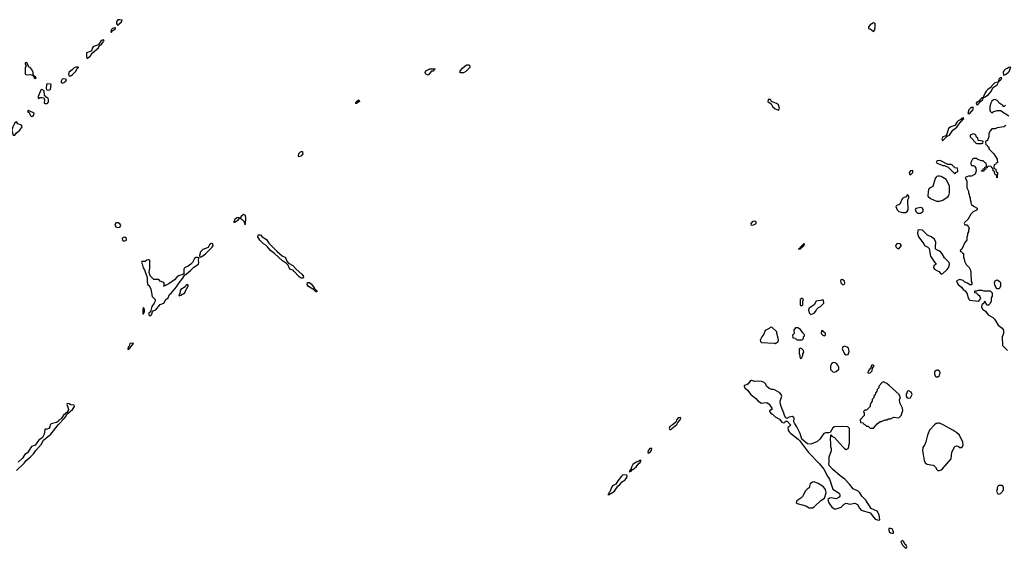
# Model space of a CAD drawing. Header units: inches. Extents: x 2701323 to 2964515, y 494916 to 722124.
# Tile 337 of 656: x 2769167 to 2780796, y 680694 to 686935. Entities that reach past the tile are written whole.
import ezdxf

# ---------------------------------------------------------------- set-up
doc = ezdxf.new("R2010")
doc.units = ezdxf.units.IN
doc.header["$MEASUREMENT"] = 0
for name, color, linetype in [('C7668', 7, 'Continuous'), ('C7678', 7, 'Continuous'), ('C7688', 7, 'Continuous')]:
    doc.layers.add(name, color=color, linetype=linetype)

msp = doc.modelspace()

# ---------------------------------------------------------------- linework, layer by layer
at = {"layer": 'C7668', "color": 2, "elevation": 10}
for points in [[(2770000, 686558), (2769958, 686542), (2769956, 686496), (2769961, 686481), (2769970, 686481), (2770000, 686506)], [(2769130, 681611), (2769220, 681700), (2769243, 681730), (2769292, 681768), (2769329, 681810), (2769357, 681850), (2769421, 681919), (2769450, 681970), (2769537, 682043), (2769624, 682156), (2769694, 682226), (2769712, 682250), (2769724, 682276), (2769790, 682331), (2769816, 682370), (2769810, 682382), (2769768, 682388), (2769750, 682399), (2769730, 682402), (2769724, 682390), (2769741, 682350), (2769742, 682330), (2769724, 682296), (2769710, 682291), (2769702, 682278), (2769690, 682274), (2769658, 682222), (2769630, 682205), (2769624, 682196), (2769601, 682179), (2769538, 682162), (2769528, 682152), (2769523, 682130), (2769510, 682110), (2769490, 682102), (2769470, 682101), (2769464, 682096), (2769458, 682042), (2769438, 682002), (2769390, 681967), (2769350, 681913), (2769306, 681894), (2769258, 681822), (2769230, 681802), (2769201, 681759), (2769148, 681712)]]:
    msp.add_lwpolyline(points, dxfattribs=at)
for points in [[(2769250, 686428), (2769234, 686426), (2769232, 686410), (2769242, 686390), (2769234, 686370), (2769234, 686290), (2769250, 686282), (2769290, 686286), (2769318, 686278), (2769338, 686258), (2769338, 686250), (2769350, 686238), (2769362, 686250), (2769350, 686268), (2769346, 686266), (2769346, 686270), (2769334, 686274), (2769330, 686286), (2769326, 686286), (2769325, 686310), (2769310, 686348), (2769290, 686369), (2769276, 686376)], [(2769856, 686376), (2769830, 686373), (2769810, 686365), (2769793, 686347), (2769747, 686313), (2769745, 686290), (2769750, 686271), (2769770, 686271), (2769790, 686287), (2769833, 686330), (2769844, 686356), (2769854, 686366), (2769866, 686370)], [(2769690, 686236), (2769668, 686232), (2769656, 686210), (2769659, 686199), (2769670, 686187), (2769690, 686193), (2769711, 686209), (2769719, 686230)], [(2769430, 686109), (2769416, 686104), (2769387, 686030), (2769385, 686010), (2769390, 686006), (2769405, 686015), (2769430, 686018), (2769451, 686011), (2769462, 685990), (2769458, 685950), (2769464, 685944), (2769490, 685947), (2769503, 685957), (2769509, 685970), (2769509, 685990), (2769503, 686003), (2769499, 686010), (2769479, 686019), (2769462, 686042), (2769456, 686096)], [(2769490, 686179), (2769483, 686170), (2769481, 686121), (2769488, 686108), (2769510, 686104), (2769530, 686112), (2769538, 686170), (2769530, 686175)], [(2769270, 685868), (2769261, 685850), (2769279, 685839), (2769290, 685807), (2769298, 685798), (2769310, 685790), (2769330, 685803), (2769336, 685810), (2769337, 685830), (2769278, 685858)], [(2769130, 685729), (2769110, 685718), (2769087, 685670), (2769076, 685630), (2769077, 685610), (2769090, 685571), (2769110, 685571), (2769126, 685594), (2769170, 685630), (2769198, 685670), (2769190, 685689), (2769146, 685706)]]:
    msp.add_lwpolyline(points, close=True, dxfattribs=at)
at = {"layer": 'C7678', "color": 2}
for points, elevation in [([(2770345, 686935), (2770328, 686932), (2770317, 686923), (2770311, 686910), (2770311, 686890), (2770317, 686877), (2770330, 686865), (2770339, 686881), (2770369, 686910), (2770378, 686930)], 10), ([(2770290, 686839), (2770262, 686830), (2770250, 686818), (2770245, 686790), (2770250, 686782), (2770258, 686802), (2770290, 686818), (2770299, 686830), (2770297, 686837)], 10), ([(2779250, 686899), (2779210, 686874), (2779191, 686850), (2779194, 686830), (2779210, 686826), (2779250, 686796), (2779266, 686814), (2779269, 686850), (2779269, 686889)], 10), ([(2773990, 686278), (2773970, 686286), (2773960, 686300), (2773958, 686310), (2773966, 686330), (2774013, 686353), (2774070, 686354), (2774074, 686350), (2774058, 686342), (2774053, 686327), (2774030, 686326)], 6), ([(2774370, 686306), (2774368, 686332), (2774396, 686364), (2774429, 686391), (2774450, 686402), (2774470, 686402), (2774482, 686390), (2774482, 686370), (2774437, 686323), (2774410, 686308)], 6), ([(2773150, 685949), (2773130, 685950), (2773149, 685951), (2773146, 685970), (2773172, 685990), (2773179, 685970)], 6), ([(2778034, 685994), (2778008, 685992), (2778005, 685970), (2778042, 685942), (2778060, 685910), (2778090, 685882), (2778130, 685866), (2778135, 685870), (2778139, 685890), (2778128, 685930), (2778105, 685945), (2778048, 685968)], 10), ([(2772490, 685376), (2772478, 685370), (2772462, 685350), (2772456, 685330), (2772461, 685321), (2772490, 685326), (2772501, 685330), (2772516, 685350), (2772510, 685374)], 10), ([(2779714, 685154), (2779690, 685152), (2779674, 685130), (2779676, 685110), (2779690, 685102), (2779715, 685130)], 10), ([(2779650, 684866), (2779646, 684854), (2779636, 684844), (2779602, 684830), (2779590, 684818), (2779564, 684756), (2779550, 684748), (2779530, 684746), (2779514, 684730), (2779532, 684690), (2779551, 684671), (2779597, 684657), (2779630, 684658), (2779649, 684671), (2779659, 684690), (2779658, 684810), (2779668, 684830), (2779667, 684847), (2779662, 684862)], 10), ([(2779810, 684718), (2779753, 684707), (2779745, 684695), (2779752, 684670), (2779770, 684652), (2779808, 684652), (2779830, 684665), (2779838, 684670), (2779838, 684690), (2779828, 684708)], 10), ([(2771750, 684598), (2771730, 684594), (2771703, 684570), (2771702, 684558), (2771694, 684550), (2771704, 684544), (2771710, 684545), (2771749, 684570), (2771756, 684584), (2771766, 684590)], 10), ([(2771810, 684635), (2771782, 684610), (2771772, 684590), (2771796, 684576), (2771816, 684556), (2771830, 684514), (2771838, 684570), (2771838, 684598), (2771830, 684628)], 10), ([(2770330, 684537), (2770304, 684536), (2770290, 684510), (2770302, 684490), (2770322, 684482), (2770350, 684487), (2770355, 684490), (2770361, 684510), (2770350, 684526)], 10), ([(2777810, 684506), (2777808, 684530), (2777830, 684558), (2777850, 684562), (2777862, 684550), (2777862, 684530), (2777850, 684518), (2777830, 684508)], 6), ([(2770410, 684369), (2770390, 684365), (2770379, 684350), (2770382, 684330), (2770390, 684323), (2770410, 684326), (2770428, 684330), (2770429, 684350)], 10), ([(2772510, 683882), (2772490, 683885), (2772470, 683899), (2772406, 683966), (2772396, 683976), (2772367, 683987), (2772350, 684004), (2772337, 684037), (2772317, 684057), (2772270, 684089), (2772176, 684176), (2772128, 684208), (2772094, 684254), (2772073, 684273), (2772045, 684290), (2772004, 684330), (2771981, 684370), (2771985, 684395), (2772010, 684395), (2772031, 684370), (2772081, 684341), (2772110, 684295), (2772203, 684203), (2772268, 684148), (2772306, 684126), (2772324, 684084), (2772341, 684061), (2772392, 684032), (2772431, 683990), (2772501, 683930), (2772516, 683910), (2772518, 683890)], 6), ([(2771430, 684292), (2771410, 684275), (2771393, 684247), (2771330, 684222), (2771304, 684196), (2771291, 684151), (2771293, 684133), (2771310, 684135), (2771330, 684145), (2771361, 684170), (2771439, 684250), (2771452, 684270), (2771449, 684289)], 10), ([(2778370, 684226), (2778366, 684230), (2778382, 684238), (2778387, 684253), (2778402, 684258), (2778406, 684270), (2778422, 684278), (2778426, 684290), (2778433, 684293), (2778430, 684266), (2778418, 684262), (2778414, 684250), (2778398, 684242), (2778390, 684226)], 6), ([(2779529, 684291), (2779511, 684270), (2779514, 684254), (2779530, 684236), (2779550, 684231), (2779582, 684270), (2779566, 684290)], 10), ([(2771269, 684129), (2771250, 684127), (2771230, 684116), (2771208, 684070), (2771190, 684050), (2771156, 684024), (2771113, 684007), (2771104, 683990), (2771104, 683936), (2771094, 683926), (2771042, 683910), (2771023, 683897), (2770996, 683864), (2770930, 683817), (2770890, 683795), (2770882, 683798), (2770871, 683789), (2770870, 683786), (2770870, 683794), (2770878, 683802), (2770868, 683830), (2770858, 683838), (2770828, 683848), (2770810, 683866), (2770750, 683868), (2770709, 683910), (2770695, 683950), (2770706, 684006), (2770706, 684090), (2770698, 684098), (2770690, 684098), (2770670, 684095), (2770650, 684082), (2770610, 684082), (2770605, 684070), (2770614, 684054), (2770625, 684005), (2770640, 683980), (2770673, 683893), (2770671, 683850), (2770678, 683810), (2770696, 683796), (2770715, 683755), (2770730, 683665), (2770761, 683641), (2770766, 683630), (2770766, 683610), (2770757, 683590), (2770728, 683550), (2770713, 683487), (2770693, 683470), (2770693, 683450), (2770710, 683434), (2770723, 683450), (2770735, 683485), (2770744, 683496), (2770775, 683510), (2770826, 683574), (2770871, 683589), (2770894, 683630), (2770921, 683650), (2770936, 683690), (2770961, 683710), (2771020, 683781), (2771050, 683830), (2771096, 683884), (2771117, 683923), (2771130, 683928), (2771190, 683977), (2771226, 684014), (2771278, 684050), (2771283, 684070), (2771280, 684090), (2771282, 684122)], 10), ([(2771150, 683808), (2771130, 683795), (2771120, 683780), (2771070, 683748), (2771061, 683730), (2771057, 683703), (2771045, 683685), (2771050, 683674), (2771070, 683682), (2771118, 683710), (2771125, 683735), (2771159, 683790), (2771159, 683799)], 10), ([(2772662, 683742), (2772670, 683742), (2772678, 683730), (2772677, 683723), (2772670, 683722), (2772658, 683730), (2772658, 683738), (2772650, 683738), (2772638, 683750), (2772636, 683756), (2772630, 683755), (2772590, 683776), (2772573, 683790), (2772563, 683810), (2772566, 683834), (2772590, 683831), (2772612, 683812), (2772645, 683770), (2772644, 683764), (2772650, 683762), (2772662, 683750)], 6), ([(2778870, 683866), (2778862, 683850), (2778865, 683830), (2778890, 683805), (2778910, 683814), (2778914, 683830), (2778910, 683846), (2778890, 683862)], 10), ([(2778410, 683646), (2778386, 683630), (2778385, 683610), (2778385, 683570), (2778390, 683562), (2778410, 683562), (2778418, 683570), (2778418, 683610), (2778426, 683630)], 10), ([(2770630, 683538), (2770623, 683510), (2770622, 683482), (2770622, 683462), (2770630, 683462), (2770642, 683490), (2770642, 683510)], 10), ([(2778650, 683626), (2778630, 683618), (2778596, 683616), (2778574, 683610), (2778551, 683569), (2778492, 683530), (2778482, 683510), (2778490, 683474), (2778510, 683454), (2778530, 683462), (2778550, 683472), (2778568, 683490), (2778583, 683517), (2778603, 683537), (2778626, 683550), (2778666, 683590), (2778662, 683622)], 10), ([(2778050, 683304), (2778030, 683302), (2778018, 683290), (2777973, 683267), (2777956, 683224), (2777931, 683190), (2777911, 683150), (2777917, 683137), (2777930, 683125), (2778076, 683116), (2778088, 683112), (2778110, 683122), (2778126, 683130), (2778128, 683150), (2778122, 683190), (2778109, 683230), (2778108, 683250)], 10), ([(2778330, 683298), (2778312, 683270), (2778314, 683230), (2778294, 683210), (2778298, 683178), (2778330, 683174), (2778338, 683158), (2778350, 683154), (2778410, 683154), (2778426, 683170), (2778426, 683190), (2778436, 683204), (2778438, 683210), (2778430, 683226), (2778416, 683236), (2778390, 683278), (2778356, 683296)], 10), ([(2778650, 683266), (2778638, 683262), (2778634, 683230), (2778654, 683210), (2778670, 683202), (2778686, 683210), (2778686, 683230), (2778655, 683255)], 10), ([(2770495, 683115), (2770468, 683110), (2770459, 683081), (2770448, 683068), (2770444, 683044), (2770450, 683041), (2770470, 683055), (2770513, 683113)], 10), ([(2778910, 683079), (2778888, 683072), (2778880, 683050), (2778910, 682991), (2778930, 682978), (2778950, 682982), (2778962, 683018), (2778956, 683056), (2778942, 683070), (2778918, 683078)], 10), ([(2778390, 683058), (2778374, 683050), (2778372, 683030), (2778373, 682993), (2778382, 682970), (2778382, 682950), (2778390, 682934), (2778402, 682938), (2778418, 682970), (2778418, 682990), (2778428, 683010), (2778426, 683030), (2778406, 683050)], 10), ([(2778790, 682886), (2778770, 682882), (2778754, 682870), (2778742, 682850), (2778745, 682806), (2778770, 682778), (2778790, 682772), (2778810, 682782), (2778842, 682810), (2778841, 682830), (2778830, 682855), (2778814, 682874)], 10), ([(2779250, 682858), (2779230, 682855), (2779225, 682850), (2779218, 682822), (2779210, 682818), (2779190, 682786), (2779185, 682770), (2779190, 682762), (2779210, 682765), (2779235, 682790), (2779240, 682820), (2779258, 682850)], 10), ([(2777810, 682675), (2777790, 682662), (2777770, 682635), (2777755, 682625), (2777724, 682616), (2777722, 682610), (2777731, 682590), (2777762, 682562), (2777804, 682510), (2777861, 682461), (2777890, 682431), (2777930, 682407), (2777953, 682413), (2777990, 682414), (2778017, 682397), (2778051, 682349), (2778051, 682329), (2778033, 682327), (2778022, 682318), (2778022, 682310), (2778038, 682290), (2778058, 682278), (2778090, 682247), (2778139, 682219), (2778170, 682182), (2778190, 682174), (2778202, 682178), (2778210, 682194), (2778230, 682194), (2778270, 682152), (2778270, 682149), (2778250, 682128), (2778238, 682122), (2778244, 682090), (2778257, 682070), (2778270, 682055), (2778363, 681983), (2778382, 681962), (2778387, 681950), (2778485, 681825), (2778613, 681693), (2778663, 681630), (2778706, 681546), (2778731, 681510), (2778771, 681391), (2778844, 681344), (2778854, 681330), (2778854, 681310), (2778844, 681296), (2778810, 681278), (2778750, 681289), (2778730, 681284), (2778711, 681270), (2778723, 681230), (2778760, 681180), (2778790, 681159), (2778810, 681159), (2778870, 681178), (2778905, 681215), (2778930, 681225), (2778970, 681217), (2779030, 681225), (2779062, 681210), (2779086, 681166), (2779106, 681146), (2779211, 681111), (2779270, 681038), (2779310, 681025), (2779326, 681030), (2779319, 681090), (2779293, 681133), (2779225, 681165), (2779162, 681262), (2779115, 681310), (2779090, 681348), (2779069, 681369), (2779010, 681395), (2778969, 681450), (2778912, 681512), (2778859, 681550), (2778767, 681627), (2778729, 681670), (2778725, 681690), (2778729, 681711), (2778726, 681774), (2778755, 681850), (2778755, 681870), (2778749, 681890), (2778748, 681948), (2778742, 681970), (2778747, 682033), (2778754, 682030), (2778758, 682018), (2778790, 682002), (2778890, 681891), (2778910, 681872), (2778930, 681862), (2778950, 681874), (2778958, 681890), (2778958, 681910), (2778968, 681930), (2778966, 682110), (2778947, 682127), (2778890, 682133), (2778790, 682129), (2778770, 682115), (2778738, 682062), (2778724, 682056), (2778684, 682056), (2778665, 682050), (2778618, 681982), (2778582, 681950), (2778510, 681924), (2778470, 681929), (2778404, 681984), (2778384, 682050), (2778347, 682130), (2778317, 682170), (2778309, 682189), (2778314, 682230), (2778310, 682238), (2778290, 682249), (2778243, 682237), (2778230, 682226), (2778216, 682236), (2778200, 682260), (2778193, 682290), (2778159, 682370), (2778149, 682410), (2778149, 682431), (2778168, 682490), (2778162, 682510), (2778144, 682530), (2778090, 682561), (2778070, 682569), (2778049, 682569), (2778020, 682580), (2777989, 682609), (2777978, 682630), (2777958, 682650), (2777930, 682662), (2777890, 682669), (2777850, 682662)], 10), ([(2779370, 682658), (2779354, 682650), (2779314, 682610), (2779314, 682590), (2779294, 682570), (2779292, 682548), (2779273, 682527), (2779272, 682508), (2779254, 682490), (2779254, 682470), (2779234, 682450), (2779234, 682430), (2779224, 682416), (2779213, 682387), (2779212, 682368), (2779170, 682326), (2779150, 682326), (2779134, 682310), (2779142, 682290), (2779140, 682260), (2779094, 682210), (2779098, 682178), (2779130, 682174), (2779138, 682158), (2779153, 682153), (2779170, 682134), (2779190, 682134), (2779210, 682114), (2779250, 682114), (2779296, 682164), (2779330, 682192), (2779347, 682193), (2779390, 682212), (2779410, 682212), (2779430, 682222), (2779450, 682222), (2779490, 682242), (2779550, 682234), (2779578, 682262), (2779598, 682322), (2779593, 682350), (2779564, 682410), (2779559, 682450), (2779569, 682470), (2779555, 682510), (2779438, 682618), (2779410, 682638)], 10), ([(2779670, 682555), (2779652, 682548), (2779638, 682510), (2779638, 682490), (2779650, 682472), (2779670, 682466), (2779690, 682472), (2779709, 682510), (2779697, 682537)], 10), ([(2776970, 682239), (2776946, 682234), (2776930, 682213), (2776917, 682183), (2776873, 682147), (2776847, 682133), (2776837, 682110), (2776840, 682100), (2776850, 682093), (2776930, 682157), (2776941, 682179), (2776969, 682210), (2776975, 682235)], 10), ([(2776634, 681874), (2776610, 681873), (2776588, 681850), (2776584, 681824), (2776590, 681816), (2776610, 681825), (2776631, 681850)], 10), ([(2776490, 681732), (2776478, 681722), (2776448, 681712), (2776410, 681685), (2776392, 681650), (2776383, 681617), (2776369, 681611), (2776370, 681594), (2776376, 681604), (2776390, 681604), (2776398, 681618), (2776396, 681624), (2776410, 681625), (2776450, 681656), (2776482, 681698), (2776498, 681710), (2776498, 681722), (2776506, 681730)], 10), ([(2776290, 681560), (2776273, 681547), (2776230, 681490), (2776208, 681450), (2776170, 681430), (2776161, 681419), (2776138, 681362), (2776126, 681350), (2776126, 681334), (2776114, 681330), (2776130, 681327), (2776141, 681339), (2776150, 681340), (2776192, 681368), (2776230, 681428), (2776254, 681446), (2776282, 681478), (2776319, 681501), (2776338, 681530), (2776342, 681550), (2776337, 681557)], 10), ([(2778550, 681478), (2778530, 681473), (2778505, 681455), (2778490, 681408), (2778467, 681393), (2778448, 681372), (2778414, 681306), (2778394, 681286), (2778344, 681256), (2778338, 681230), (2778350, 681221), (2778450, 681196), (2778490, 681171), (2778530, 681171), (2778550, 681185), (2778630, 681258), (2778673, 681287), (2778694, 681350), (2778684, 681390), (2778661, 681421), (2778599, 681459)], 10), ([(2779450, 680928), (2779434, 680926), (2779432, 680910), (2779438, 680890), (2779450, 680878), (2779470, 680872), (2779486, 680874), (2779488, 680890), (2779479, 680910), (2779470, 680922)], 10), ([(2779590, 680788), (2779572, 680770), (2779592, 680730), (2779630, 680694), (2779642, 680698), (2779646, 680710), (2779638, 680730), (2779623, 680743), (2779608, 680770)], 10)]:
    msp.add_lwpolyline(points, close=True, dxfattribs=dict(at, elevation=elevation))
at = {"layer": 'C7678', "color": 2, "elevation": 10}
for points in [[(2770000, 686506), (2770005, 686510), (2770022, 686538), (2770097, 686603), (2770109, 686630), (2770102, 686638), (2770110, 686632), (2770130, 686639), (2770154, 686670), (2770156, 686684), (2770166, 686690), (2770156, 686696), (2770130, 686689), (2770100, 686640), (2770040, 686620), (2770022, 686598), (2770015, 686564), (2770000, 686558)], [(2780000, 685263), (2779992, 685250), (2780000, 685244)], [(2780000, 685082), (2779990, 685075), (2779980, 685059), (2779953, 684967), (2779914, 684946), (2779901, 684930), (2779895, 684905), (2779891, 684850), (2779925, 684825), (2779994, 684794), (2780000, 684794)], [(2780000, 684216), (2779997, 684217), (2779985, 684230), (2779983, 684270), (2779989, 684290), (2779989, 684310), (2779970, 684342), (2779932, 684372), (2779889, 684389), (2779830, 684449), (2779790, 684455), (2779774, 684450), (2779771, 684410), (2779781, 684370), (2779845, 684290), (2779852, 684270), (2779891, 684251), (2779910, 684232), (2779923, 684143), (2779971, 684071), (2779992, 684050), (2779965, 684030), (2779958, 684010), (2779962, 684002), (2779971, 683990), (2780000, 683974)], [(2780000, 682796), (2779990, 682794), (2779977, 682783), (2779970, 682770), (2779970, 682750), (2779983, 682723), (2779990, 682719), (2780000, 682719)], [(2780000, 682168), (2779990, 682167), (2779970, 682153), (2779914, 682090), (2779887, 682030), (2779871, 681950), (2779859, 681921), (2779834, 681886), (2779831, 681850), (2779851, 681730), (2779862, 681702), (2779886, 681686), (2779950, 681676), (2779964, 681670), (2779984, 681650), (2780000, 681626)]]:
    msp.add_lwpolyline(points, dxfattribs=at)
at = {"layer": 'C7688', "color": 2, "elevation": 10}
for points in [[(2780874, 686374), (2780850, 686372), (2780838, 686362), (2780810, 686351), (2780790, 686330), (2780783, 686310), (2780785, 686285), (2780790, 686278), (2780810, 686287), (2780843, 686310), (2780855, 686325)], [(2780750, 686252), (2780730, 686233), (2780728, 686212), (2780722, 686202), (2780730, 686202), (2780742, 686218), (2780750, 686219), (2780759, 686230), (2780766, 686250)], [(2780719, 686199), (2780683, 686190), (2780650, 686155), (2780641, 686139), (2780602, 686110), (2780582, 686090), (2780568, 686072), (2780552, 686030), (2780562, 686022), (2780570, 686024), (2780610, 686053), (2780638, 686082), (2780666, 686134), (2780713, 686167), (2780724, 686190)], [(2780550, 686026), (2780547, 686013), (2780530, 686012), (2780506, 685990), (2780503, 685977), (2780470, 685961), (2780462, 685950), (2780470, 685931), (2780490, 685942), (2780499, 685950), (2780501, 685959), (2780539, 685990), (2780541, 685999), (2780556, 686016)], [(2780430, 685898), (2780410, 685897), (2780396, 685890), (2780378, 685870), (2780367, 685827), (2780390, 685828), (2780423, 685870), (2780433, 685890)], [(2780315, 685775), (2780290, 685769), (2780284, 685756), (2780250, 685742), (2780238, 685730), (2780213, 685687), (2780163, 685670), (2780137, 685650), (2780117, 685583), (2780100, 685560), (2780068, 685550), (2780060, 685530), (2780065, 685510), (2780070, 685508), (2780122, 685558), (2780150, 685571), (2780190, 685630), (2780234, 685666), (2780285, 685735), (2780304, 685750), (2780303, 685757), (2780318, 685770)], [(2780430, 685586), (2780394, 685570), (2780394, 685550), (2780433, 685513), (2780438, 685498), (2780453, 685493), (2780458, 685478), (2780470, 685474), (2780530, 685474), (2780542, 685478), (2780546, 685490), (2780542, 685502), (2780487, 685507), (2780482, 685542), (2780467, 685547), (2780458, 685570), (2780450, 685578)], [(2780710, 683758), (2780703, 683763), (2780683, 683803), (2780682, 683830), (2780688, 683850), (2780710, 683862), (2780744, 683844), (2780752, 683830), (2780751, 683789), (2780742, 683770), (2780730, 683758)], [(2780770, 681435), (2780730, 681435), (2780722, 681430), (2780712, 681408), (2780711, 681389), (2780705, 681370), (2780718, 681338), (2780730, 681334), (2780750, 681342), (2780778, 681370), (2780788, 681390), (2780788, 681410), (2780778, 681430)]]:
    msp.add_lwpolyline(points, close=True, dxfattribs=at)
for points in [[(2780810, 685926), (2780790, 685908), (2780780, 685920), (2780745, 685945), (2780710, 685982), (2780690, 685994), (2780670, 685989), (2780650, 685974), (2780635, 685950), (2780624, 685910), (2780627, 685867), (2780630, 685854), (2780650, 685834), (2780668, 685852), (2780687, 685853), (2780710, 685862), (2780750, 685862), (2780850, 685798)], [(2780813, 685687), (2780792, 685668), (2780710, 685658), (2780687, 685647), (2780650, 685646), (2780632, 685628), (2780612, 685590), (2780612, 685550), (2780600, 685520), (2780593, 685507), (2780578, 685502), (2780574, 685490), (2780578, 685458), (2780593, 685453), (2780598, 685438), (2780614, 685430), (2780614, 685410), (2780672, 685350), (2780712, 685290), (2780714, 685250), (2780698, 685242), (2780693, 685227), (2780678, 685222), (2780674, 685190), (2780678, 685178), (2780694, 685170), (2780698, 685138), (2780714, 685130), (2780713, 685067), (2780706, 685070), (2780702, 685102), (2780686, 685110), (2780682, 685142), (2780666, 685150), (2780662, 685182), (2780647, 685187), (2780642, 685202), (2780630, 685206), (2780598, 685202), (2780593, 685187), (2780578, 685182), (2780573, 685167), (2780558, 685162), (2780553, 685147), (2780527, 685147), (2780530, 685154), (2780542, 685158), (2780547, 685173), (2780562, 685178), (2780567, 685193), (2780582, 685198), (2780586, 685210), (2780582, 685242), (2780567, 685247), (2780547, 685267), (2780528, 685268), (2780484, 685284), (2780470, 685295), (2780450, 685298), (2780430, 685298), (2780422, 685290), (2780402, 685250), (2780402, 685230), (2780410, 685214), (2780430, 685214), (2780444, 685204), (2780460, 685180), (2780465, 685150), (2780452, 685110), (2780410, 685088), (2780373, 685087), (2780334, 685070), (2780354, 685030), (2780354, 684950), (2780372, 684912), (2780372, 684890), (2780382, 684870), (2780384, 684844), (2780392, 684832), (2780393, 684813), (2780402, 684790), (2780402, 684770), (2780410, 684754), (2780432, 684732), (2780474, 684710), (2780474, 684690), (2780430, 684668), (2780400, 684640), (2780364, 684576), (2780330, 684546), (2780322, 684530), (2780330, 684514), (2780352, 684512), (2780374, 684490), (2780382, 684470), (2780374, 684450), (2780374, 684430), (2780362, 684410), (2780362, 684390), (2780353, 684367), (2780352, 684330), (2780330, 684306), (2780293, 684227), (2780274, 684210), (2780278, 684198), (2780293, 684193), (2780298, 684178), (2780313, 684173), (2780314, 684130), (2780322, 684110), (2780324, 684084), (2780345, 684045), (2780382, 684010), (2780397, 683977), (2780402, 683950), (2780405, 683845), (2780411, 683831), (2780412, 683810), (2780410, 683806), (2780390, 683806), (2780363, 683823), (2780330, 683835), (2780310, 683855), (2780270, 683869), (2780232, 683850), (2780239, 683830), (2780251, 683810), (2780294, 683774), (2780310, 683751), (2780334, 683734), (2780357, 683697), (2780364, 683664), (2780377, 683637), (2780390, 683625), (2780488, 683612), (2780500, 683620), (2780518, 683642), (2780508, 683670), (2780478, 683690), (2780470, 683706), (2780446, 683710), (2780446, 683730), (2780450, 683734), (2780470, 683734), (2780490, 683742), (2780530, 683742), (2780550, 683734), (2780630, 683734), (2780652, 683710), (2780652, 683670), (2780642, 683650), (2780642, 683610), (2780630, 683586), (2780610, 683566), (2780590, 683566), (2780570, 683606), (2780558, 683602), (2780554, 683590), (2780532, 683570), (2780526, 683546), (2780538, 683518), (2780575, 683495), (2780605, 683450), (2780659, 683419), (2780679, 683399), (2780697, 683377), (2780725, 683330), (2780771, 683291), (2780785, 683270), (2780785, 683230), (2780772, 683190), (2780774, 683090), (2780834, 683030)], [(2780000, 685244), (2780002, 685242), (2780070, 685214), (2780090, 685214), (2780104, 685204), (2780133, 685193), (2780210, 685114), (2780227, 685133), (2780242, 685138), (2780246, 685150), (2780242, 685182), (2780207, 685187), (2780202, 685202), (2780187, 685207), (2780182, 685222), (2780170, 685226), (2780130, 685226), (2780046, 685270), (2780030, 685274), (2780005, 685270), (2780000, 685263)], [(2780000, 684794), (2780030, 684791), (2780070, 684806), (2780134, 684846), (2780140, 684860), (2780149, 684890), (2780149, 684970), (2780138, 684998), (2780108, 685048), (2780050, 685082), (2780030, 685089), (2780010, 685089), (2780000, 685082)], [(2780000, 683974), (2780022, 683962), (2780050, 683932), (2780070, 683938), (2780119, 683981), (2780135, 684005), (2780149, 684050), (2780145, 684070), (2780090, 684123), (2780063, 684170), (2780045, 684190), (2780030, 684203), (2780000, 684216)], [(2780000, 682719), (2780010, 682720), (2780030, 682736), (2780038, 682770), (2780030, 682786), (2780010, 682799), (2780000, 682796)], [(2780000, 681626), (2780010, 681611), (2780030, 681611), (2780050, 681619), (2780067, 681633), (2780169, 681750), (2780178, 681830), (2780210, 681894), (2780230, 681902), (2780250, 681898), (2780270, 681886), (2780294, 681886), (2780309, 681910), (2780308, 681948), (2780268, 682030), (2780236, 682056), (2780189, 682090), (2780073, 682153), (2780030, 682170), (2780010, 682170), (2780000, 682168)]]:
    msp.add_lwpolyline(points, dxfattribs=at)

doc.saveas('drawing.dxf')
